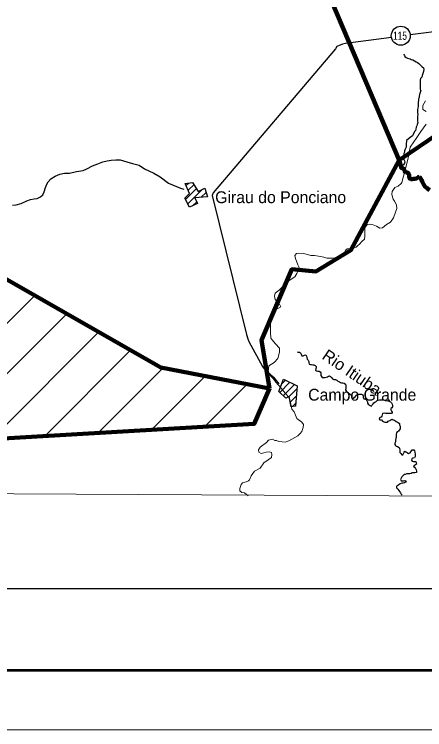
# Model space of a CAD drawing. Extents: x 553962 to 842807, y 8883888 to 9032388.
# Drawn here: x 730580 to 747929, y 8883888 to 8914124 of the extents above; entities that cross this region are included whole.
import ezdxf
from ezdxf.enums import TextEntityAlignment as Align

# ---------------------------------------------------------------- set-up
doc = ezdxf.new("R2010")
doc.units = 0
doc.header["$LTSCALE"] = 160
for name, color, linetype, lineweight in [('1', 7, 'Continuous', 13), ('11', 7, 'Continuous', 25), ('15', 7, 'Continuous', 25), ('2', 7, 'Continuous', 13), ('21', 7, 'Continuous', 25), ('22', 7, 'Continuous', 35), ('27', 7, 'Continuous', 90), ('28', 7, 'Continuous', 13), ('30', 7, 'Continuous', 13)]:
    doc.layers.add(name, color=color, linetype=linetype, lineweight=lineweight)
doc.layers.add('29', color=7, linetype='Continuous')

msp = doc.modelspace()

# ---------------------------------------------------------------- linework, layer by layer
at = {"layer": '1'}
msp.add_lwpolyline([(842807.3, 9032387.8), (842807.3, 8883887.8), (553961.7, 8883887.8), (553961.7, 9032387.8)], close=True, dxfattribs=at)
at = {"layer": '1', "lineweight": 53}
msp.add_lwpolyline([(840307.3, 9029887.8), (840307.3, 8886387.8), (560211.7, 8886387.8), (560211.7, 9029887.8)], close=True, dxfattribs=at)
at = {"layer": '1', "lineweight": 25}
msp.add_lwpolyline([(563033.9, 9026438.8), (793061.1, 9026438.8), (793495.6, 8889836.8), (563468.3, 8889836.8)], close=True, dxfattribs=at)
at = {"layer": '11'}
msp.add_circle((746916.8, 8913219.6), 401.3, dxfattribs=at)
at = {"layer": '15'}
for points in [[(756111.9, 8920015.5), (753138.2, 8917408.8), (749995.7, 8914831.9), (749898.7, 8914776.1), (748982.2, 8913509.3), (748931.1, 8913473.7), (748875, 8913458.6), (747313.8, 8913252)], [(746519.8, 8913147), (744583.5, 8912890.8), (744456, 8912865.6), (744221.3, 8912764.1), (744164.9, 8912662.3), (738981.9, 8906574.2), (738945.9, 8906472.4), (740401.6, 8900591.2), (740457, 8900407.7), (740497.3, 8900290.4), (741074.2, 8899240), (741140.1, 8899143.1), (741531, 8898790.9), (741761.4, 8898500.5)], [(732698.6, 8907406), (732912.6, 8907415.8), (733208.3, 8907476.3), (733493.7, 8907526.8), (733646.8, 8907597.8), (733881.6, 8907714.5), (734106.1, 8907810.9), (734320.4, 8907892), (734498.8, 8907937.5), (734677.2, 8907962.7), (734865.7, 8907967.4), (735054.3, 8907977.3), (735334.1, 8907885.1), (735578.4, 8907823.5), (735863.4, 8907741.4), (736076.8, 8907598.4), (736483.7, 8907404.1), (736742.9, 8907255.9), (737103.6, 8906990.3), (737439.3, 8906842), (737612.3, 8906775.4), (737750.2, 8906727.3)], [(730497.9, 8906055), (730661, 8906064.9), (730870.1, 8906130.7), (731110, 8906247.4), (731263, 8906293), (731426.1, 8906328.3), (731543.3, 8906338.3), (731686.2, 8906409.4), (731788.5, 8906500.9), (731839.8, 8906623.1), (731891.5, 8906806.3), (731958.2, 8906938.7), (732014.6, 8907040.4), (732122.1, 8907172.7), (732300.8, 8907289.5), (732499.7, 8907365.6), (732698.6, 8907406)]]:
    msp.add_lwpolyline(points, dxfattribs=at)
at = {"layer": '15', "lineweight": 13}
for points in [[(747991.2, 8910021.7), (747854, 8910098.3), (747844.4, 8910266.4), (747962.3, 8910470)], [(745102.2, 8904352.2), (745168.7, 8904403), (745276.1, 8904525), (745383.4, 8904616.5), (745404.3, 8904754), (745394.9, 8904962.9), (745395.4, 8905100.4), (745492.7, 8905242.9), (745609.9, 8905247.8), (745752.4, 8905222.1), (745884.7, 8905170.9), (746032.1, 8905078.9), (746139.1, 8905094), (746317.9, 8905236.3), (746481.3, 8905337.9), (746614.5, 8905526.1), (746696.8, 8905755.2), (746753.5, 8905918.1), (746733.6, 8906065.9), (746647.6, 8906229), (746602.1, 8906315.7), (746566.7, 8906392.2), (746546.8, 8906524.7), (746547.2, 8906631.7), (746659.9, 8906799.6), (746807.9, 8906865.5), (746935.6, 8906967.2), (746966.4, 8907012.9), (747033.6, 8907277.7), (747121.3, 8907588.3), (747173.2, 8907837.8), (747230, 8908046.6), (747266.6, 8908301.2), (747313.2, 8908504.9), (747477, 8908733.8), (747574.3, 8908871.2), (747763.9, 8909166.3), (747994.3, 8909476.6)], [(741412.4, 8901164.9), (741428.6, 8901404.3), (741541.4, 8901602.8), (741720, 8901694.2), (741852.7, 8901760.1), (741756.5, 8901923.3), (741614.4, 8902071.3), (741584.3, 8902208.9), (741610.3, 8902336.2), (741778.9, 8902463.3), (742049.9, 8902742.9), (742198.1, 8902875.1), (742433, 8903027.5), (742520.2, 8903170), (742566.4, 8903287.1), (742633.1, 8903393.9), (742572.5, 8903536.7), (742471.5, 8903801.7), (742436.3, 8903924.1), (742508, 8904010.5), (742615, 8904030.7), (742803.5, 8904015.1), (742976.5, 8903974), (743119, 8903933), (743276.9, 8903932.7), (743526.4, 8903881.3), (743658.8, 8903865.8), (743785.9, 8903814.6), (744035.5, 8903814.1), (744208.8, 8903839.3), (744407.8, 8903920.4), (744525.4, 8904042.5), (744576.8, 8904159.5), (744658.5, 8904215.4), (744892.9, 8904230.3), (745030.6, 8904275.9), (745102.2, 8904352.2)], [(740463, 8893777.9), (740392, 8893831.3), (740315.8, 8893892.6), (740193.7, 8893918.3), (740112.4, 8893979.6), (740107.7, 8894081.4), (740164.3, 8894249.4), (740225.7, 8894315.6), (740378.7, 8894361.1), (740480.7, 8894401.7), (740516.6, 8894447.5), (740588.5, 8894620.5), (740731.8, 8894808.8), (740966.7, 8894940.8), (741130.5, 8895164.6), (741309.3, 8895291.6), (741447.2, 8895398.4), (741468, 8895515.5), (741453.1, 8895602.1), (741371.7, 8895632.8), (741234.1, 8895612.7), (741132.1, 8895587.4), (741009.7, 8895567.3), (740918.2, 8895623.5), (740908.4, 8895710.1), (740969.9, 8895827.1), (741245.8, 8896030.4), (741332.7, 8896127), (741501, 8896162.4), (741587.4, 8896116.4), (741658.7, 8896111.1), (741765.6, 8896075.3), (741908.1, 8896049.6), (742030.3, 8896034.1), (742188.4, 8896089.8), (742438.6, 8896232), (742566.2, 8896313.2), (742668.5, 8896409.8), (742740.1, 8896496.3), (742791.7, 8896659.2), (742802.3, 8896786.6), (742741.6, 8896883.4), (742523.1, 8897046.9), (742417.1, 8897322.1), (742310.6, 8897439.5), (742250.5, 8897714.7), (742190.2, 8897938.9), (742027.8, 8898112.4), (741855.3, 8898316.5), (741733.6, 8898464.5), (741637.2, 8898581.8), (741520.6, 8898734.9), (741424.2, 8898831.8), (741312.8, 8899015.4), (741344.3, 8899265), (741558.7, 8899402.1), (741717.3, 8899569.9), (741784.5, 8899839.8), (741790.2, 8900007.9), (741627.9, 8900201.8), (741470.7, 8900385.4), (741425, 8900441.6), (741415.7, 8900681), (741411.2, 8900849.1), (741412.4, 8901164.9)]]:
    msp.add_lwpolyline(points, dxfattribs=at)
at = {"layer": '2'}
msp.add_lwpolyline([(564751.7, 8894587.5), (664411.9, 8894209.9), (791388.5, 8893536.2)], dxfattribs=at)
at = {"layer": '21'}
for points in [[(747029.4, 8912446.6), (747074.7, 8912380.1), (747094.8, 8912334.1), (747145.4, 8912298.2), (747201.2, 8912277.5), (747257, 8912256.8), (747312.8, 8912241.1), (747363.5, 8912215.4), (747429.5, 8912194.6), (747500.4, 8912158.5), (747566.3, 8912122.5), (747627, 8912081.3), (747677.6, 8912040.3), (747743.3, 8911983.9), (747783.8, 8911948), (747829.3, 8911907), (747884.9, 8911855.7), (747899.7, 8911799.6), (747873.7, 8911708.1), (747847.6, 8911616.6), (747821.6, 8911535.3), (747805.9, 8911464.1), (747754.6, 8911408.4), (747733.8, 8911342.3), (747733.5, 8911291.4), (747743.1, 8911220), (747742.8, 8911169.1), (747742.2, 8911082.5), (747741.8, 8911021.4), (747741.3, 8910960.3), (747756.2, 8910909.3), (747766, 8910900.4)], [(747765, 8910901.9), (747747.4, 8910861.5), (747716, 8910734.4), (747695.2, 8910668.3), (747689.7, 8910607.2), (747668.9, 8910551.3), (747668.6, 8910500.4), (747652.6, 8910398.7), (747651.9, 8910296.8), (747646.4, 8910230.7), (747645.9, 8910164.5), (747630.1, 8910088.2), (747629.8, 8910032.2), (747629.4, 8909976.2), (747635.2, 8909876.3), (747628.3, 8909823.4), (747627.9, 8909762.3), (747627.3, 8909685.9), (747631.9, 8909614.6), (747636.6, 8909553.4), (747617.8, 8909462.7), (747595, 8909416.2), (747574.2, 8909355.2), (747558.3, 8909268.7), (747537.7, 8909217.9), (747501.7, 8909167.2), (747414.4, 8908989), (747316.7, 8908910.8), (747158.3, 8908787.4), (747158, 8908736.5), (747152.5, 8908675.4), (747152.1, 8908624.5), (747151.7, 8908573.6), (747151.3, 8908512.5), (747110.1, 8908431.2), (747073.9, 8908350), (747068.5, 8908299.1), (747052.8, 8908238.1), (747052.4, 8908177), (747051.8, 8908095.5), (747051.4, 8908034.4), (747051, 8907983.5), (747076.1, 8907932.4), (747091, 8907881.4), (747075.4, 8907830.6), (747029.2, 8907764.6), (746947.3, 8907698.9), (746906.4, 8907668.6), (746941.8, 8907627.7), (747002.8, 8907627.3), (747048.3, 8907591.4), (747078.4, 8907530.1), (747083.1, 8907479.1), (747133.8, 8907458.4), (747194.7, 8907432.6), (747245.3, 8907401.8), (747275.4, 8907335.4), (747274.8, 8907248.8), (747294.7, 8907182.5), (747345.4, 8907156.7), (747406.4, 8907161.4), (747457.4, 8907176.4), (747513.3, 8907176), (747569.3, 8907180.8), (747620.4, 8907211), (747661.3, 8907241.3), (747707.2, 8907261.4)], [(747707.2, 8907261.4), (747727.8, 8907234.4), (747794.5, 8907132.9), (747825.5, 8907051.5), (747877, 8906939.6), (747943.7, 8906833), (748030.5, 8906772.3), (748134.8, 8906696)], [(742537.4, 8899861.4), (742586, 8899849), (742636.8, 8899848.6), (742682.4, 8899822.9), (742702.3, 8899761.6), (742732.4, 8899695.2), (742793.4, 8899689.7), (742844.5, 8899719.9), (742900.5, 8899729.8), (742935.7, 8899678.6), (742945.5, 8899617.4), (742960.3, 8899551.1), (743005.8, 8899510.1), (743035.9, 8899453.8), (743035.5, 8899392.7), (743045.2, 8899331.5), (743096, 8899321), (743146.9, 8899320.7), (743197.7, 8899315.3), (743248.5, 8899304.8), (743294.1, 8899284.1), (743334.5, 8899243.1), (743344.3, 8899187), (743323.6, 8899136.2), (743318.2, 8899085.3), (743358.7, 8899054.4), (743409.4, 8899038.8), (743470.5, 8899038.4), (743516.1, 8899017.8), (743536.1, 8898971.8), (743535.8, 8898920.9), (743535.4, 8898864.8), (743560.5, 8898813.8), (743595.8, 8898777.9), (743646.7, 8898772.4), (743707.7, 8898767), (743763.7, 8898781.9), (743814.7, 8898796.8), (743855.6, 8898827.1), (743906.5, 8898842.1), (743947, 8898811.3), (743982.3, 8898770.3), (744032.9, 8898724.1), (744093.6, 8898683), (744159.7, 8898682.6), (744210.5, 8898661.9), (744261, 8898620.8), (744321.8, 8898584.7), (744367.5, 8898564.1), (744418.2, 8898548.5), (744474.2, 8898548.1), (744530, 8898527.4), (744580.6, 8898491.4), (744595.5, 8898440.3), (744595.1, 8898379.2), (744589.6, 8898318.1), (744584, 8898251.9), (744619.1, 8898180.4), (744679.8, 8898129.1), (744735.6, 8898103.3), (744776.1, 8898072.4), (744831.7, 8898031.3), (744851.8, 8897985.3), (744851.4, 8897929.3), (744881.5, 8897873.1), (744932.6, 8897903.3), (744968.4, 8897938.8), (745009.3, 8897974.2), (745040.2, 8898024.9), (745086.3, 8898070.4), (745147.3, 8898070.1), (745203.2, 8898064.6), (745259.2, 8898064.2), (745315, 8898043.5), (745329.9, 8897992.5), (745329.5, 8897931.3), (745354.5, 8897870.1), (745405.3, 8897869.7), (745456, 8897843.9), (745486.3, 8897803), (745506.2, 8897741.7), (745510.9, 8897690.8), (745541.2, 8897649.8), (745586.8, 8897624.1), (745622.1, 8897583.1), (745677.9, 8897562.4), (745713.9, 8897618.2), (745744.7, 8897663.8), (745785.6, 8897699.2), (745821.5, 8897734.6), (745872.5, 8897759.8), (745913.5, 8897795.2), (745964.5, 8897820.3), (746020.5, 8897835.2), (746076.5, 8897834.9), (746142.6, 8897834.4), (746193.4, 8897829), (746254.3, 8897808.3), (746315.3, 8897807.9), (746371.1, 8897782), (746421.9, 8897766.4)], [(746421.9, 8897766.4), (746477.7, 8897750.8), (746523.2, 8897709.8), (746553.3, 8897648.4), (746573.3, 8897592.3), (746567.8, 8897536.3), (746537, 8897495.7), (746501.2, 8897460.3), (746495.7, 8897409.4), (746520.8, 8897353.2), (746556.1, 8897312.2), (746549.6, 8897261.7), (746504.8, 8897246.3), (746443.7, 8897246.7), (746387.8, 8897247.1), (746336.9, 8897247.4), (746265.8, 8897258.1), (746209.9, 8897263.5), (746148.8, 8897248.6), (746133.1, 8897192.7), (746112.4, 8897141.9), (746091.8, 8897096.2), (746035.7, 8897076.2), (746009.8, 8897015.2), (746050.3, 8896979.3), (746106.2, 8896978.9), (746146.5, 8896927.7), (746197.2, 8896901.9), (746248, 8896891.4), (746298.8, 8896880.9), (746349.7, 8896880.6), (746390.6, 8896921.1), (746451.9, 8896956.3), (746497.9, 8896981.5), (746548.9, 8897006.6), (746599.6, 8896985.9), (746655.5, 8896970.3), (746726.3, 8896918.9), (746812.5, 8896872.5), (746857.9, 8896831.5), (746867.7, 8896770.3), (746892.7, 8896714.1), (746897.4, 8896647.8), (746891.9, 8896596.9), (746856, 8896546.2), (746815.1, 8896510.8), (746764, 8896480.6), (746738.2, 8896434.9), (746722.6, 8896384.1), (746717.2, 8896333.2), (746716.7, 8896261.9), (746711.2, 8896200.8), (746695.4, 8896119.4), (746695, 8896058.2), (746669.1, 8895997.3), (746663.6, 8895941.3), (746688.8, 8895895.3), (746729.2, 8895864.4), (746785.1, 8895853.9), (746845.9, 8895817.9), (746871, 8895771.9), (746880.8, 8895710.7), (746880.3, 8895649.5), (746885.1, 8895598.6), (746915.3, 8895557.6), (746955.7, 8895511.5), (747011.6, 8895511.2), (747037.4, 8895556.8), (747058.1, 8895612.8), (747088.9, 8895653.3), (747134.5, 8895632.6), (747185.2, 8895601.7), (747251.1, 8895565.7), (747312.2, 8895585.7), (747343.1, 8895631.3), (747373.9, 8895676.9), (747404.7, 8895717.5), (747465.7, 8895712), (747495.9, 8895671.1), (747515.9, 8895614.9), (747530.6, 8895538.4), (747530.2, 8895487.5), (747529.9, 8895436.5), (747493.9, 8895380.7), (747432.8, 8895370.9), (747391.9, 8895335.5), (747371.1, 8895274.5), (747401.3, 8895233.6), (747452.2, 8895228.2), (747503, 8895227.8), (747553.9, 8895222.4), (747573.8, 8895166.3), (747578.6, 8895115.3), (747537.7, 8895085), (747481.5, 8895059.9), (747460.9, 8895014.2), (747496.2, 8894978.3), (747541.7, 8894932.2), (747566.7, 8894876), (747586.7, 8894819.8), (747576.1, 8894763.8)], [(747576.1, 8894763.8), (747515, 8894748.9), (747453.9, 8894739.2), (747398, 8894749.7), (747357.1, 8894714.3), (747306.2, 8894704.4), (747234.9, 8894699.8), (747168.8, 8894695.1), (747107.6, 8894675.2), (747056.7, 8894670.4), (747005.5, 8894614.7), (746969.5, 8894569.1), (746928.5, 8894518.4), (746907.8, 8894462.5), (746937.9, 8894411.4), (746988.8, 8894411), (747039.7, 8894410.7), (747095.6, 8894415.4), (747141.2, 8894389.7), (747120.6, 8894344), (747074.7, 8894323.9), (747023.7, 8894314), (746962.6, 8894304.2), (746891.2, 8894274.1), (746840.1, 8894233.7), (746794.2, 8894213.6), (746738, 8894183.4), (746732.5, 8894117.2), (746793.1, 8894055.7), (746838.5, 8894004.5), (746868.6, 8893948.3), (746903.9, 8893897.1), (746934.1, 8893846), (746974.5, 8893805), (746979.5, 8893799.8)]]:
    msp.add_lwpolyline(points, dxfattribs=at)
at = {"layer": '27'}
for p, q in [((746844.1, 8907956.8), (755858.8, 8914075.8)), ((742318.1, 8903350.9), (743333.5, 8903255.5))]:
    msp.add_line(p, q, dxfattribs=at)
for points in [[(746844.1, 8907956.8), (738115.9, 8928527.7), (730092.7, 8935013.9)], [(741371.9, 8898310.2), (736775.3, 8899194.4), (730163.4, 8902976.8), (725291.2, 8902898), (725401.2, 8914588.3), (719613.1, 8922670.1)]]:
    msp.add_lwpolyline(points, dxfattribs=at)
at = {"layer": '27', "lineweight": 200}
for points in [[(741371.9, 8898310.2), (741034.6, 8900357.7), (742318.1, 8903350.9), (743333.5, 8903255.5), (744802.2, 8904149.6), (746844.1, 8907956.8)], [(746844.1, 8907956.8), (746941.8, 8907627.7), (747002.8, 8907627.3), (747048.3, 8907591.4), (747078.4, 8907530.1), (747083.1, 8907479.1), (747133.8, 8907458.4), (747194.7, 8907432.6), (747245.3, 8907401.8), (747275.4, 8907335.4), (747274.8, 8907248.8), (747294.7, 8907182.5), (747345.4, 8907156.7), (747406.4, 8907161.4), (747457.4, 8907176.4), (747513.3, 8907176), (747569.3, 8907180.8), (747620.4, 8907211), (747661.3, 8907241.3), (747707.2, 8907261.4)], [(747707.2, 8907261.4), (747727.8, 8907234.4), (747794.5, 8907132.9), (747825.5, 8907051.5), (747877, 8906939.6), (747943.7, 8906833), (748030.5, 8906772.3), (748134.8, 8906696)], [(724638.9, 8891123.6), (729122.2, 8896139.1), (740717.5, 8896813.6), (741371.9, 8898310.2)]]:
    msp.add_lwpolyline(points, dxfattribs=at)
at = {"layer": '28'}
for p, q in [((737842, 8906881.8), (737951.5, 8906991.4)), ((737930.4, 8906687.4), (738164.5, 8906921.5)), ((737823.2, 8906297.3), (738274.4, 8906748.6)), ((737915.8, 8906107.1), (738541.1, 8906732.4)), ((738484.5, 8906392.9), (738688.3, 8906596.7)), ((738117.8, 8906026.2), (738292.9, 8906201.4)), ((741875.6, 8898495.7), (742043.9, 8898664)), ((741800.5, 8898137.8), (742233.6, 8898570.9)), ((741946, 8898000.4), (742423.3, 8898477.8)), ((742196.1, 8897967.7), (742529.9, 8898301.5)), ((742243, 8897731.8), (742506.4, 8897995.2)), ((742335.9, 8897541.9), (742483, 8897688.9))]:
    msp.add_line(p, q, dxfattribs=at)
at = {"layer": '28', "lineweight": 25}
for points in [[(737801.5, 8906970.9), (738106.6, 8907012.5), (738347.6, 8906633.5), (738630.7, 8906778.2), (738745.6, 8906416), (738212.5, 8906368.9), (738331.1, 8906121.9), (737984.3, 8905966.4), (737794.3, 8906356.6), (737990.6, 8906555.2)], [(741953.3, 8898708.5), (742539, 8898421), (742473.5, 8897565.2), (742282.6, 8897532.8), (742195.4, 8897971), (742053.9, 8897898.6), (741759, 8898176.9)]]:
    msp.add_lwpolyline(points, close=True, dxfattribs=at)
at = {"layer": '30'}
for p, q in [((723612.9, 8894406.2), (731448.4, 8902241.7)), ((724413.6, 8893085.5), (732797.8, 8901469.8)), ((729617.2, 8896167.9), (734147.2, 8900697.9)), ((731869.6, 8896298.9), (735496.6, 8899925.9)), ((734121.9, 8896429.9), (736868.5, 8899176.5)), ((736374.2, 8896560.9), (738647.6, 8898834.3)), ((738626.6, 8896691.9), (740426.7, 8898492))]:
    msp.add_line(p, q, dxfattribs=at)

# ---------------------------------------------------------------- texts
at = {"layer": '11', "width": 0.75}
msp.add_text('115', height=350, dxfattribs=at).set_placement((746885.2, 8913046.2), align=Align.CENTER)
at = {"layer": '22'}
msp.add_text('Rio Itiuba', height=500, rotation=325.606, dxfattribs=at).set_placement((744712.7, 8898789.2), align=Align.CENTER)
at = {"layer": '29'}
for s, p in [('Girau do Ponciano', (739070.3, 8906143.2)), ('Campo Grande', (743003.3, 8897794.8))]:
    msp.add_text(s, height=500, dxfattribs=at).set_placement(p)

doc.saveas('drawing.dxf')
